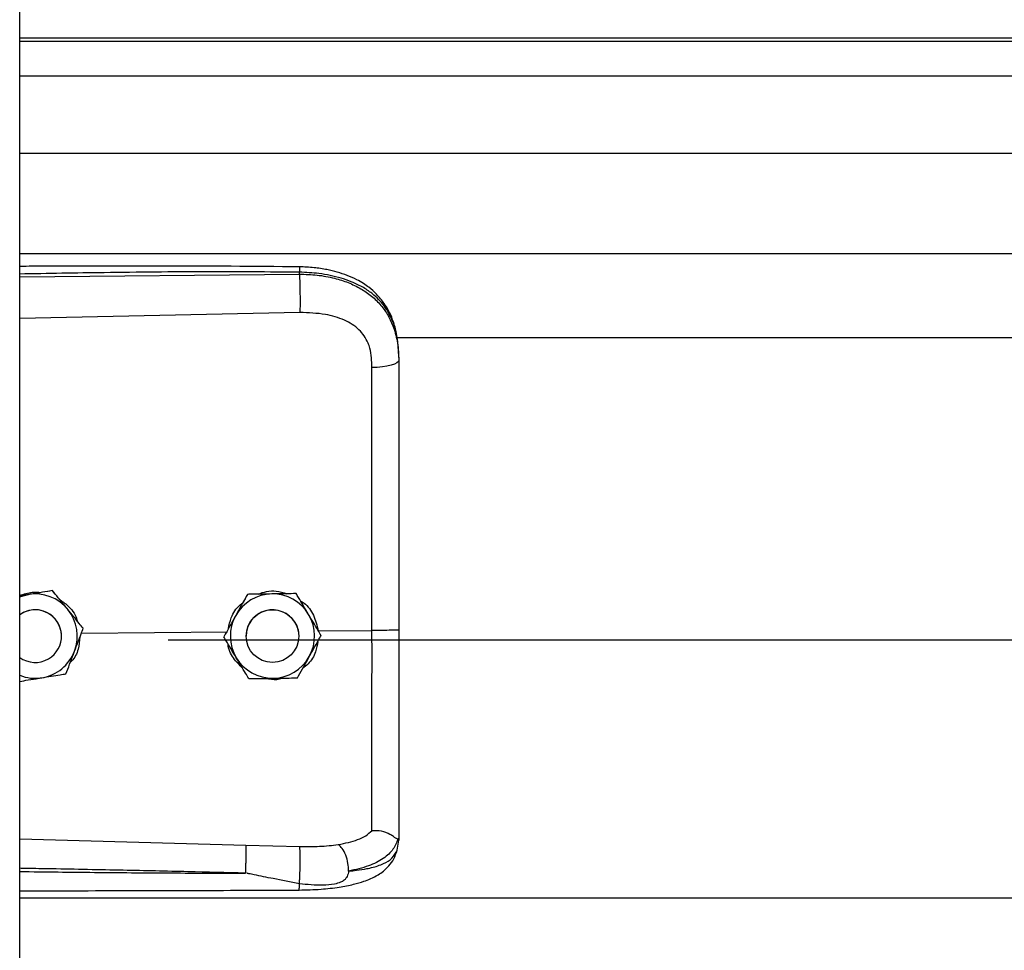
# Model space of a CAD drawing. Header units: inches. Extents: x 170 to 284, y 215 to 248.
# Tile 346 of 656: x 202.5 to 202.7, y 222.366 to 222.555. Entities that reach past the tile are written whole.
import ezdxf

# ---------------------------------------------------------------- set-up
doc = ezdxf.new("R2010")
doc.units = ezdxf.units.IN
doc.header["$LTSCALE"] = 0.25
doc.header["$MEASUREMENT"] = 0
doc.layers.add('RH FRONT OF HOOD', color=7, linetype='Continuous')

msp = doc.modelspace()

# ---------------------------------------------------------------- linework, layer by layer
at = {"layer": 'RH FRONT OF HOOD'}
for p, q in [((202.5003237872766, 220.1328032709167), (202.5003237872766, 224.3332527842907)), ((206.5326438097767, 222.5515741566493), (202.5003237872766, 222.5515741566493)), ((202.5003237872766, 222.5509347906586), (206.5326438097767, 222.5509347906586)), ((202.5003237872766, 222.5439166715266), (206.5326438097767, 222.5439166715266)), ((202.5003237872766, 222.5282325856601), (206.5326438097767, 222.5282325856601)), ((202.5003237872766, 222.5078445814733), (206.5326438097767, 222.5078445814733)), ((202.5003237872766, 222.5030962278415), (202.5571710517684, 222.5036329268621)), ((202.5571710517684, 222.5036329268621), (202.5571710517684, 222.5040442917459)), ((202.557267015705, 222.4958441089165), (202.5003237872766, 222.4946345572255)), ((202.5768719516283, 222.4907689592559), (206.4560926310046, 222.4907689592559)), ((202.5773665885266, 222.4867096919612), (202.5773665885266, 222.48622137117)), ((202.5069763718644, 222.4393643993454), (202.5060478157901, 222.4392132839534)), ((202.5069763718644, 222.4393627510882), (202.5069763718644, 222.4393643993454)), ((202.5564989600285, 222.4387529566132), (202.5564989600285, 222.4387546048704)), ((202.5020983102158, 222.4385682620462), (202.5003237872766, 222.4382794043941)), ((202.5466154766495, 222.4386046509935), (202.5466154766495, 222.4386062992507)), ((202.5128579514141, 222.4307256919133), (202.5425559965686, 222.4310099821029)), ((202.5132301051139, 222.4317079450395), (202.5132301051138, 222.4317095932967)), ((202.5609953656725, 222.4311864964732), (202.5719089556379, 222.4312909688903)), ((202.5088241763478, 222.430118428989), (202.5088241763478, 222.4301192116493)), ((202.5304915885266, 222.4293764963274), (206.5024760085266, 222.4293764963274)), ((202.5418021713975, 222.4299711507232), (202.5418021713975, 222.4299727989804)), ((202.5463354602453, 222.4301192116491), (202.5463354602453, 222.4301184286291)), ((202.5570358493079, 222.4301184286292), (202.5570358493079, 222.4301192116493)), ((202.5615691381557, 222.4302677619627), (202.5615691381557, 222.4302694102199)), ((202.5003237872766, 222.3889628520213), (202.5462594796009, 222.3876310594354)), ((202.5773665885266, 222.3891683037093), (202.5773665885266, 222.3886395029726)), ((202.5462594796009, 222.3876310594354), (202.5572451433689, 222.3873689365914)), ((202.5770268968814, 222.3866543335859), (202.5773665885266, 222.3886395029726)), ((202.5003237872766, 222.376990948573), (206.5326438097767, 222.376990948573))]:
    msp.add_line(p, q, dxfattribs=at)
at = {"layer": 'RH FRONT OF HOOD', "flags": 128}
for points in [[(202.5773665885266, 222.48622137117), (202.577262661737, 222.4859256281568), (202.5769547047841, 222.4856407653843), (202.5764540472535, 222.4853772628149), (202.5757791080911, 222.4851448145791), (202.5749547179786, 222.4849519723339), (202.5740112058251, 222.4848058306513), (202.5729832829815, 222.4847117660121), (202.5719087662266, 222.4846732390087)], [(202.5003237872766, 222.4380788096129), (202.501007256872, 222.4383164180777), (202.5020983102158, 222.4385682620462)], [(202.5562784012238, 222.4328635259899), (202.5568832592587, 222.431387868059), (202.5570358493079, 222.4301192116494)]]:
    msp.add_lwpolyline(points, dxfattribs=at)
at = {"layer": 'RH FRONT OF HOOD'}
msp.add_circle((202.5516856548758, 222.430118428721), 0.005350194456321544, dxfattribs=at)
for centre, radius, start, end in [((202.5034739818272, 222.4301192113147), 0.008560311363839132, 39.24773070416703, 99.24772960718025), ((202.5516856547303, 222.4301192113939), 0.00856031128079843, 90.85968127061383, 150.859680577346), ((202.551685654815, 222.4301192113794), 0.008560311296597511, 30.85968260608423, 90.85968183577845), ((202.5034739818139, 222.4301192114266), 0.005350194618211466, 39.24773075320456, 126.0718980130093), ((202.5034739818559, 222.4301184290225), 0.005350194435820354, 300.0097421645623, 126.0718999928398), ((202.5034739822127, 222.4301192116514), 0.008560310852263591, 339.2477292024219, 39.24773059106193), ((202.5516856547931, 222.4301192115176), 0.005350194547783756, 30.85968222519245, 179.9999985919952), ((202.5034739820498, 222.4301192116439), 0.005350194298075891, 5.902783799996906e-08, 39.24773054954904), ((202.5516856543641, 222.4301192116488), 0.00856031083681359, 150.8596808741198, 210.8596823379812), ((202.5516856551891, 222.4301192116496), 0.00856031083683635, 330.859680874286, 30.85968233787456), ((202.5034739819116, 222.4301192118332), 0.00856031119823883, 279.2477290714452, 339.2477287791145), ((202.5034739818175, 222.4301184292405), 0.005350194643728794, 233.9281021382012, 300.0097413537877), ((202.5516856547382, 222.430119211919), 0.008560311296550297, 210.8596826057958, 270.8596818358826), ((202.5516856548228, 222.4301192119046), 0.008560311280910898, 270.8596812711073, 330.8596805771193), ((202.5034739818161, 222.4301192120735), 0.008560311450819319, 248.4076756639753, 279.2477294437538)]:
    msp.add_arc(centre, radius, start, end, dxfattribs=at)
for points, knots in [([(202.5571524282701, 222.505136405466), (202.5479354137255, 222.5052043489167), (202.5298485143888, 222.5053376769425), (202.5109049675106, 222.5052803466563), (202.5011792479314, 222.5052275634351), (202.5003237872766, 222.505222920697)], [0, 0, 0, 0, 0.4865830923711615, 0.9548405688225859, 1, 1, 1, 1]), ([(202.5571522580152, 222.5051205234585), (202.5571534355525, 222.5051245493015), (202.5571574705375, 222.5051383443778), (202.5571626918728, 222.5050234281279), (202.5571693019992, 222.5047306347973), (202.5571703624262, 222.5043146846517), (202.5571710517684, 222.5040442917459)], [0, 0, 0, 0, 0.09787641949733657, 0.3353863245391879, 0.5679606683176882, 1, 1, 1, 1]), ([(202.5772801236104, 222.4887527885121), (202.5771611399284, 222.4898232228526), (202.5769457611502, 222.4917608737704), (202.576200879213, 222.4942795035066), (202.5753436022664, 222.4961892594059), (202.574268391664, 222.4979419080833), (202.5729533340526, 222.499530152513), (202.5714826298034, 222.500825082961), (202.5701089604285, 222.5017849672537), (202.568666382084, 222.5026164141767), (202.5662881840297, 222.5036835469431), (202.5633517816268, 222.504496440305), (202.560042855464, 222.5050248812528), (202.5581510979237, 222.5050978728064), (202.5571524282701, 222.505136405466)], [0, 0, 0, 0, 0.1084465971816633, 0.1963050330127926, 0.2691828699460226, 0.3279968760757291, 0.4149595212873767, 0.4916410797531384, 0.5389760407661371, 0.5941910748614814, 0.6694152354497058, 0.8148545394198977, 0.9022606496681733, 1, 1, 1, 1]), ([(202.5571710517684, 222.5040442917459), (202.5508652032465, 222.5040836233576), (202.5376261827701, 222.5041661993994), (202.518676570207, 222.5039850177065), (202.5060360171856, 222.5037640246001), (202.5003237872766, 222.5036641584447)], [0, 0, 0, 0, 0.3326703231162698, 0.6984356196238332, 1, 1, 1, 1]), ([(202.5773665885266, 222.4867096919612), (202.5773038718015, 222.4880661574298), (202.5771854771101, 222.4906268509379), (202.5762159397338, 222.4941178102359), (202.5749267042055, 222.496529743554), (202.5735628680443, 222.4982324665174), (202.5724799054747, 222.4992758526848), (202.571420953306, 222.5001043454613), (202.5704315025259, 222.5007642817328), (202.5691971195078, 222.5014593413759), (202.5676031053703, 222.5021850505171), (202.5649393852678, 222.5030930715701), (202.5614042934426, 222.5038530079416), (202.5584977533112, 222.5039843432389), (202.5571710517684, 222.5040442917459)], [0, 0, 0, 0, 0.1307156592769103, 0.2467609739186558, 0.3577928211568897, 0.4170971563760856, 0.4791482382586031, 0.5177152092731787, 0.5590896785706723, 0.6032945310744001, 0.6633484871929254, 0.7353692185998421, 0.8792082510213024, 0.9999999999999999, 0.9999999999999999, 0.9999999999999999, 0.9999999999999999]), ([(202.5571710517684, 222.5036329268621), (202.5571927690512, 222.5030570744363), (202.5572378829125, 222.5018608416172), (202.5572788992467, 222.4996357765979), (202.5572921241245, 222.4974584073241), (202.5572751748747, 222.496368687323), (202.557267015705, 222.4958441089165)], [0, 0, 0, 0, 0.2406941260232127, 0.499999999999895, 0.7593058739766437, 1, 1, 1, 1]), ([(202.5571710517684, 222.5036329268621), (202.5583678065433, 222.5036012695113), (202.5608000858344, 222.5035369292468), (202.5641296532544, 222.502918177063), (202.5671080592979, 222.5019750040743), (202.5696396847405, 222.5007614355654), (202.5718852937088, 222.4992154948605), (202.573747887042, 222.4973802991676), (202.5752415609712, 222.4952451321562), (202.5764108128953, 222.4926905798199), (202.5772076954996, 222.4896142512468), (202.5773131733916, 222.4873619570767), (202.5773665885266, 222.48622137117)], [0, 0, 0, 0, 0.1094013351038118, 0.2223468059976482, 0.315179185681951, 0.4102231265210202, 0.5012749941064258, 0.5946006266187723, 0.6834485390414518, 0.7745330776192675, 0.8858211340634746, 1, 1, 1, 1]), ([(202.571483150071, 222.4886065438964), (202.5714831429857, 222.488606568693), (202.5713805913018, 222.4889654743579), (202.5708853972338, 222.4903716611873), (202.5693493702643, 222.4925743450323), (202.5662823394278, 222.4944775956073), (202.5621661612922, 222.4956892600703), (202.559013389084, 222.49578891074), (202.557267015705, 222.4958441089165)], [0, 0, 0, 0, 4.497367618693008e-06, 0.06509473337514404, 0.261670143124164, 0.4753105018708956, 0.709365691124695, 1, 1, 1, 1]), ([(202.5719087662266, 222.4846732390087), (202.571838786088, 222.4859978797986), (202.5717688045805, 222.4873225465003), (202.5714831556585, 222.4886065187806), (202.571483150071, 222.4886065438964)], [0, 0, 0, 0, 0.999980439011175, 1, 1, 1, 1]), ([(202.5773665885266, 222.48622137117), (202.5773665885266, 222.4825912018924), (202.5773665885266, 222.4753203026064), (202.5773665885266, 222.4642395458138), (202.5773665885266, 222.4530569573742), (202.5773665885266, 222.4420882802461), (202.5773665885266, 222.4348404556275), (202.5773665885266, 222.4313606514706)], [0, 0, 0, 0, 0.2027568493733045, 0.4061035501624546, 0.60886041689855, 0.8122072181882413, 1, 1, 1, 1]), ([(202.5719089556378, 222.4312909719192), (202.5719089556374, 222.4312909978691), (202.5719088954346, 222.4346773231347), (202.5719088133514, 222.4417240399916), (202.5719087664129, 222.4523972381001), (202.5719087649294, 222.4632733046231), (202.5719087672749, 222.474060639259), (202.571908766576, 222.4811357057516), (202.5719087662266, 222.4846732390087)], [0, 0, 0, 0, 1.439079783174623e-06, 0.1877923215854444, 0.3908439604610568, 0.5938956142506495, 0.796947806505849, 1, 1, 1, 1]), ([(202.5003237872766, 222.4383983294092), (202.5011614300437, 222.4386789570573), (202.5025706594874, 222.4391510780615), (202.5040437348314, 222.4390324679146), (202.5046412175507, 222.4389843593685)], [0, 0, 0, 0, 0.5943977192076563, 1, 1, 1, 1]), ([(202.5069763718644, 222.4393627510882), (202.506300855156, 222.4392527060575), (202.5049339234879, 222.439030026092), (202.5032688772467, 222.4387588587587), (202.5023156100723, 222.4386036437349), (202.5020983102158, 222.4385682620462)], [0, 0, 0, 0, 0.42997043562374, 0.870060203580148, 0.9999999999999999, 0.9999999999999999, 0.9999999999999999, 0.9999999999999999]), ([(202.5101032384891, 222.4355372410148), (202.5099795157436, 222.4356886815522), (202.5090118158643, 222.436873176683), (202.5079506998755, 222.4381719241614), (202.5070713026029, 222.4392482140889), (202.5069763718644, 222.4393643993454)], [0, 0, 0, 0, 0.1156468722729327, 0.9045342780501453, 1, 1, 1, 1]), ([(202.5101032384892, 222.4355351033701), (202.5099795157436, 222.4356865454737), (202.5090118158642, 222.4368710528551), (202.5079506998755, 222.4381699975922), (202.5070713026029, 222.4392465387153), (202.5069763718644, 222.4393627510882)], [0, 0, 0, 0, 0.115646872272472, 0.9045342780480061, 1, 1, 1, 1]), ([(202.5487618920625, 222.4386386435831), (202.5493308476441, 222.4388518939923), (202.5505122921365, 222.4392947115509), (202.5525568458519, 222.4393498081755), (202.5538940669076, 222.4389430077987), (202.5546062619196, 222.4387263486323)], [0, 0, 0, 0, 0.3027399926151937, 0.6286439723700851, 1, 1, 1, 1]), ([(202.5564989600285, 222.4387546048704), (202.5558146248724, 222.4387443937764), (202.5544298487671, 222.4387237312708), (202.5527430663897, 222.4386984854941), (202.5517773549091, 222.438683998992), (202.551557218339, 222.4386806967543)], [0, 0, 0, 0, 0.4299704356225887, 0.870060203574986, 0.9999999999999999, 0.9999999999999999, 0.9999999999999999, 0.9999999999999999]), ([(202.5564989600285, 222.4387529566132), (202.5558146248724, 222.438742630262), (202.5544298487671, 222.4387217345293), (202.5527430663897, 222.438696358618), (202.5517773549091, 222.4386818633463), (202.551557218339, 222.4386785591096)], [0, 0, 0, 0, 0.4299704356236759, 0.8700602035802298, 1, 1, 1, 1]), ([(202.5590340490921, 222.434512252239), (202.5589337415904, 222.4346801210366), (202.5581491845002, 222.4359931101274), (202.5572888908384, 222.4374327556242), (202.5565759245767, 222.4386258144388), (202.5564989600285, 222.4387546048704)], [0, 0, 0, 0, 0.1156468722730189, 0.9045342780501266, 1, 1, 1, 1]), ([(202.5590340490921, 222.4345101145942), (202.5589337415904, 222.4346779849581), (202.5581491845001, 222.4359909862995), (202.5572888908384, 222.437430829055), (202.5565759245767, 222.4386241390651), (202.5564989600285, 222.4387529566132)], [0, 0, 0, 0, 0.1156468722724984, 0.9045342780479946, 1, 1, 1, 1]), ([(202.5082475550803, 222.4376684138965), (202.5088969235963, 222.4372406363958), (202.5103878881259, 222.436258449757), (202.5116895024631, 222.4345259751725), (202.5119654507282, 222.4332896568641), (202.512020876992, 222.433041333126)], [0, 0, 0, 0, 0.3814222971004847, 0.8757540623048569, 1, 1, 1, 1]), ([(202.5427198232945, 222.4316188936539), (202.5428822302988, 222.4323708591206), (202.5432611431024, 222.4341252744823), (202.5443905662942, 222.4359657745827), (202.5454303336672, 222.4366971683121), (202.545628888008, 222.4368368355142)], [0, 0, 0, 0, 0.3776771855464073, 0.8811610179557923, 1, 1, 1, 1]), ([(202.5466154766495, 222.4386062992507), (202.5462822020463, 222.4380085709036), (202.5456078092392, 222.4367990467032), (202.5447863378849, 222.4353256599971), (202.5443160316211, 222.4344820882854), (202.5442088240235, 222.4342897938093)], [0, 0, 0, 0, 0.4299704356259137, 0.8700602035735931, 1, 1, 1, 1]), ([(202.5466154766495, 222.4386046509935), (202.5462822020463, 222.4380068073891), (202.5456078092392, 222.4367970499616), (202.5447863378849, 222.435323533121), (202.5443160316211, 222.4344799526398), (202.5442088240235, 222.4342876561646)], [0, 0, 0, 0, 0.4299704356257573, 0.8700602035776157, 1, 1, 1, 1]), ([(202.551557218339, 222.4386806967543), (202.5502851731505, 222.4386615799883), (202.5485886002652, 222.4386360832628), (202.5470103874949, 222.4386122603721), (202.5466154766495, 222.4386062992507)], [0, 0, 0, 0, 0.7497733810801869, 0.9999999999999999, 0.9999999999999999, 0.9999999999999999, 0.9999999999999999]), ([(202.551557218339, 222.4386785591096), (202.5502851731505, 222.4386595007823), (202.5485886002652, 222.4386340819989), (202.5470103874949, 222.4386105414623), (202.5466154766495, 222.4386046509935)], [0, 0, 0, 0, 0.749773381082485, 1, 1, 1, 1]), ([(202.5573738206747, 222.4372905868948), (202.5576189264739, 222.4371427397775), (202.5587517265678, 222.4364594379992), (202.5602255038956, 222.4343600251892), (202.5607326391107, 222.4322695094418), (202.5609953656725, 222.4311864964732)], [0, 0, 0, 0, 0.1174426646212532, 0.5427821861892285, 1, 1, 1, 1]), ([(202.5132301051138, 222.4317095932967), (202.5129660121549, 222.4320328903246), (202.5119668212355, 222.4332560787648), (202.5108931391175, 222.43457034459), (202.5101032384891, 222.4355372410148)], [0, 0, 0, 0, 0.2643068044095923, 1, 1, 1, 1]), ([(202.5132301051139, 222.4317079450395), (202.5129660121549, 222.4320311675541), (202.5119668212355, 222.4332540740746), (202.5108931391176, 222.4345682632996), (202.5101032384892, 222.4355351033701)], [0, 0, 0, 0, 0.2643068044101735, 1, 1, 1, 1]), ([(202.5442088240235, 222.4342897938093), (202.54358933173, 222.4331785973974), (202.54276309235, 222.4316965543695), (202.541994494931, 222.4303178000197), (202.5418021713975, 222.4299727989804)], [0, 0, 0, 0, 0.7497733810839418, 0.9999999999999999, 0.9999999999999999, 0.9999999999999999, 0.9999999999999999]), ([(202.5442088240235, 222.4342876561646), (202.54358933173, 222.4331765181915), (202.54276309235, 222.4316945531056), (202.541994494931, 222.4303160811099), (202.5418021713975, 222.4299711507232)], [0, 0, 0, 0, 0.7497733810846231, 1, 1, 1, 1]), ([(202.5615691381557, 222.4302694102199), (202.5613550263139, 222.4306277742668), (202.5605449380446, 222.4319836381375), (202.5596744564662, 222.4334404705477), (202.5590340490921, 222.434512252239)], [0, 0, 0, 0, 0.2643068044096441, 1, 1, 1, 1]), ([(202.5615691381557, 222.4302677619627), (202.5613550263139, 222.4306260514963), (202.5605449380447, 222.4319816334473), (202.5596744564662, 222.4334383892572), (202.5590340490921, 222.4345101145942)], [0, 0, 0, 0, 0.2643068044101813, 1, 1, 1, 1]), ([(202.5114789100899, 222.4270860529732), (202.5119296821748, 222.4282757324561), (202.5125308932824, 222.4298624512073), (202.513090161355, 222.4313385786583), (202.5132301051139, 222.4317079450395)], [0, 0, 0, 0, 0.7497733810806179, 1, 1, 1, 1]), ([(202.5719087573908, 222.3906003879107), (202.5719087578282, 222.3908630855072), (202.5719087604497, 222.3924375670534), (202.5719087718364, 222.3958689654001), (202.5719088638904, 222.4014702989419), (202.5719091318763, 222.4079101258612), (202.5719094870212, 222.4151361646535), (202.5719097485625, 222.423011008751), (202.5719097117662, 222.4285389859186), (202.5719096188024, 222.4312909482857), (202.5719096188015, 222.4312909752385)], [0, 0, 0, 0, 0.03155846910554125, 0.1891461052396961, 0.3467338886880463, 0.5043277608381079, 0.6619226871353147, 0.8309600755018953, 0.9999983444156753, 1, 1, 1, 1]), ([(202.5773665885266, 222.4313606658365), (202.5772853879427, 222.4313492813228), (202.5771229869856, 222.4313265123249), (202.5758701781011, 222.4312985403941), (202.5740727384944, 222.4312825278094), (202.5726306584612, 222.4312881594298), (202.5719096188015, 222.4312909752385)], [0, 0, 0, 0, 0.2500007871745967, 0.5000009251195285, 0.7500005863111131, 1, 1, 1, 1]), ([(202.5773665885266, 222.4313606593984), (202.5773665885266, 222.4283233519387), (202.5773665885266, 222.4221479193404), (202.5773665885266, 222.4133609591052), (202.5773665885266, 222.4051943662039), (202.5773665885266, 222.3986143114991), (202.5773665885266, 222.3932296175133), (202.5773665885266, 222.3905291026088), (202.5773665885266, 222.3891683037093)], [0, 0, 0, 0, 0.1870908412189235, 0.3803918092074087, 0.5558755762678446, 0.7364481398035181, 0.8671952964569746, 1, 1, 1, 1]), ([(202.5125641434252, 222.4299502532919), (202.5124880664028, 222.4291245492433), (202.5123259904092, 222.4273654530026), (202.5114771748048, 222.4255574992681), (202.5106929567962, 222.42485680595), (202.5106041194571, 222.4247774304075)], [0, 0, 0, 0, 0.4395923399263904, 0.9365162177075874, 1, 1, 1, 1]), ([(202.5443372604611, 222.4257283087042), (202.5442369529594, 222.4258961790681), (202.5434523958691, 222.4272091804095), (202.5425921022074, 222.428649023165), (202.5418791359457, 222.429842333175), (202.5418021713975, 222.4299711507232)], [0, 0, 0, 0, 0.1156468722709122, 0.9045342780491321, 1, 1, 1, 1]), ([(202.5608892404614, 222.4290481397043), (202.5607771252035, 222.4283348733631), (202.5605144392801, 222.4266636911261), (202.5593601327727, 222.4247409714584), (202.5582254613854, 222.4238895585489), (202.5578606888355, 222.4236158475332)], [0, 0, 0, 0, 0.3356490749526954, 0.7864254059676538, 1, 1, 1, 1]), ([(202.5591624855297, 222.4259507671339), (202.5597819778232, 222.4270619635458), (202.5606082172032, 222.4285440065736), (202.5613768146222, 222.4299227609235), (202.5615691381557, 222.4302677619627)], [0, 0, 0, 0, 0.7497733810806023, 1, 1, 1, 1]), ([(202.509727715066, 222.4224646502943), (202.5099702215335, 222.4231046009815), (202.5104609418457, 222.4243995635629), (202.5110586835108, 222.4259770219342), (202.5114009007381, 222.426880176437), (202.5114789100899, 222.4270860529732)], [0, 0, 0, 0, 0.4299704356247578, 0.8700602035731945, 0.9999999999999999, 0.9999999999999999, 0.9999999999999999, 0.9999999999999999]), ([(202.5456180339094, 222.4235849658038), (202.5449669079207, 222.424247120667), (202.5436188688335, 222.4256179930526), (202.5427172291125, 222.4274888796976), (202.5426726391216, 222.4285018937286), (202.5426720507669, 222.4285152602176)], [0, 0, 0, 0, 0.4797011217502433, 0.9931347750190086, 1, 1, 1, 1]), ([(202.5468723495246, 222.4214859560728), (202.5466582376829, 222.4218442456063), (202.5458481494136, 222.4231998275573), (202.5449776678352, 222.4246565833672), (202.5443372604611, 222.4257283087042)], [0, 0, 0, 0, 0.2643068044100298, 1, 1, 1, 1]), ([(202.5567558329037, 222.4216342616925), (202.5570891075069, 222.4222319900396), (202.557763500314, 222.42344151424), (202.5585849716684, 222.424914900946), (202.5590552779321, 222.4257584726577), (202.5591624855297, 222.4259507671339)], [0, 0, 0, 0, 0.4299704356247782, 0.8700602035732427, 1, 1, 1, 1]), ([(202.5003237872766, 222.4209334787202), (202.5008835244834, 222.4210245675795), (202.5021352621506, 222.4212282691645), (202.5036792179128, 222.4214795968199), (202.5046323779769, 222.4216347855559), (202.5048496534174, 222.4216701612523)], [0, 0, 0, 0, 0.384420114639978, 0.8596768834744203, 1, 1, 1, 1]), ([(202.5048496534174, 222.4216701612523), (202.5061053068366, 222.4218746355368), (202.5077800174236, 222.4221473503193), (202.5093378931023, 222.4224011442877), (202.509727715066, 222.4224646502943)], [0, 0, 0, 0, 0.7497733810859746, 1, 1, 1, 1]), ([(202.5468723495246, 222.4214859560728), (202.5475566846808, 222.4214961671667), (202.5489414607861, 222.4215168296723), (202.5506282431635, 222.421542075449), (202.5515939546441, 222.4215565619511), (202.5518140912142, 222.4215598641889)], [0, 0, 0, 0, 0.4299704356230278, 0.8700602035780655, 1, 1, 1, 1]), ([(202.5539583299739, 222.4215921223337), (202.5538644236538, 222.4215555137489), (202.5530900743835, 222.4212536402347), (202.5517940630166, 222.4211946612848), (202.5506860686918, 222.4214472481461), (202.550292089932, 222.4215370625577)], [0, 0, 0, 0, 0.0816716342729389, 0.6734623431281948, 1, 1, 1, 1]), ([(202.5518140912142, 222.4215598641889), (202.5530861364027, 222.4215789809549), (202.554782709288, 222.4216044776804), (202.5563609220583, 222.4216283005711), (202.5567558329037, 222.4216342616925)], [0, 0, 0, 0, 0.7497733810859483, 1, 1, 1, 1]), ([(202.5650745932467, 222.3877763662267), (202.566448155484, 222.3880642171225), (202.5685325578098, 222.3885010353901), (202.5707083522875, 222.3895417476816), (202.5715073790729, 222.3902470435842), (202.5719087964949, 222.3906013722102)], [0, 0, 0, 0, 0.4901989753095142, 0.7438846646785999, 0.9999999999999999, 0.9999999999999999, 0.9999999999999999, 0.9999999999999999]), ([(202.5771737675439, 222.3889177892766), (202.5768981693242, 222.3881958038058), (202.5763321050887, 222.3867128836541), (202.5742792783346, 222.3848796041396), (202.5712910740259, 222.3833215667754), (202.5685640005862, 222.382698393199), (202.5671641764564, 222.3823785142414)], [0, 0, 0, 0, 0.2305257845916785, 0.4734878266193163, 0.7297379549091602, 0.9999999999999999, 0.9999999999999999, 0.9999999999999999, 0.9999999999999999]), ([(202.5771695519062, 222.3889179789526), (202.5771204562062, 222.3889094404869), (202.5770196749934, 222.3888919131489), (202.5767280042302, 222.3890781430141), (202.5762625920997, 222.3894089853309), (202.5753863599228, 222.3899890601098), (202.5739071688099, 222.3906071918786), (202.5725663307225, 222.3906032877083), (202.5719087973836, 222.390601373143)], [0, 0, 0, 0, 0.1136768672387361, 0.2333502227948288, 0.3620694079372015, 0.501916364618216, 0.7557448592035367, 0.9999999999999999, 0.9999999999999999, 0.9999999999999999, 0.9999999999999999]), ([(202.5773665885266, 222.3891683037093), (202.5773665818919, 222.3891670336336), (202.5773665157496, 222.3891543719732), (202.5773593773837, 222.389050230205), (202.5772609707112, 222.3889718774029), (202.5771732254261, 222.3889020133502)], [0, 0, 0, 0, 0.01193493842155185, 0.118981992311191, 1, 1, 1, 1]), ([(202.546259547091, 222.3876310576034), (202.5462661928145, 222.3873922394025), (202.5462764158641, 222.3870248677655), (202.5462743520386, 222.386162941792), (202.5462667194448, 222.3853881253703), (202.5462524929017, 222.3845276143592), (202.5462275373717, 222.3833681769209), (202.5462011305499, 222.3825247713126), (202.5461839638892, 222.3819764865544)], [0, 0, 0, 0, 0.2394514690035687, 0.3683457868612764, 0.4999761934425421, 0.6316105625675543, 0.7605158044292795, 0.9999999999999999, 0.9999999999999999, 0.9999999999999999, 0.9999999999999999]), ([(202.5571597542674, 222.3797984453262), (202.5571757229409, 222.3800390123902), (202.5572094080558, 222.3805464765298), (202.5572542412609, 222.3815566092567), (202.5572912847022, 222.3827440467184), (202.5573140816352, 222.3840159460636), (202.5573192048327, 222.3852194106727), (202.5573067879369, 222.3862153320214), (202.5572816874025, 222.3869546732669), (202.5572568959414, 222.3872357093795), (202.5572451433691, 222.3873689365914)], [0, 0, 0, 0, 0.1098512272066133, 0.2317256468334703, 0.3631776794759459, 0.4999999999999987, 0.6368223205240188, 0.7682743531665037, 0.890148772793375, 1, 1, 1, 1]), ([(202.5572451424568, 222.3873689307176), (202.5585972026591, 222.3873616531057), (202.5612992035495, 222.3873471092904), (202.5638058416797, 222.3876315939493), (202.5650581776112, 222.3877737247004)], [0, 0, 0, 0, 0.5003922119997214, 1, 1, 1, 1]), ([(202.5671636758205, 222.3823752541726), (202.567138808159, 222.3829052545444), (202.5670871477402, 222.3840062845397), (202.5666114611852, 222.3856687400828), (202.5659067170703, 222.3870568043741), (202.5653435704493, 222.3875422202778), (202.565072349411, 222.3877760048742)], [0, 0, 0, 0, 0.2405618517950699, 0.4997464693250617, 0.7590693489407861, 1, 1, 1, 1]), ([(202.5571140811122, 222.378545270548), (202.5586021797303, 222.378581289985), (202.5613833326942, 222.3786486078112), (202.565118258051, 222.3790716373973), (202.5679935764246, 222.3796309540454), (202.5700949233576, 222.3802394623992), (202.5716777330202, 222.3808476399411), (202.5730534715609, 222.3815429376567), (202.5743254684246, 222.3824257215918), (202.5754526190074, 222.3835005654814), (202.5764664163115, 222.3849194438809), (202.5768210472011, 222.3860214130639), (202.5770099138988, 222.3866082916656)], [0, 0, 0, 0, 0.1696911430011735, 0.3171409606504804, 0.4424359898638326, 0.5384364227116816, 0.6083291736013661, 0.6840959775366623, 0.7426779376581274, 0.8151683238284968, 0.9015637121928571, 1, 1, 1, 1]), ([(202.5671652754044, 222.3823767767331), (202.5677115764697, 222.3824338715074), (202.5690165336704, 222.3825702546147), (202.570415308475, 222.3827983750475), (202.5713702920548, 222.3829922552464), (202.5726036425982, 222.3832700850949), (202.5742899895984, 222.3838363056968), (202.5761097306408, 222.3849618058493), (202.5767152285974, 222.3860791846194), (202.5770268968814, 222.3866543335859)], [0, 0, 0, 0, 0.1091879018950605, 0.2608187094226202, 0.3077983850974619, 0.3355235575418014, 0.5627886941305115, 0.7749539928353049, 1, 1, 1, 1]), ([(202.5461838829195, 222.3819741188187), (202.5422838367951, 222.3820733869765), (202.5340137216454, 222.3822838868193), (202.5209017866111, 222.3825660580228), (202.5099538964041, 222.3827786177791), (202.502937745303, 222.3829066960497), (202.5007627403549, 222.3829447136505), (202.5003237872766, 222.3829523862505)], [0, 0, 0, 0, 0.2551597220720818, 0.5410705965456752, 0.8577348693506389, 0.9712884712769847, 1, 1, 1, 1]), ([(202.5003237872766, 222.3823073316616), (202.5029214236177, 222.382275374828), (202.5079874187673, 222.3822130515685), (202.5155515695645, 222.382132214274), (202.5232037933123, 222.3820629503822), (202.5309617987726, 222.3820113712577), (202.5386843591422, 222.3819783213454), (202.5437212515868, 222.3819754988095), (202.5461838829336, 222.3819741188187)], [0, 0, 0, 0, 0.1699411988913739, 0.3314248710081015, 0.4948424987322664, 0.6705311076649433, 0.8389164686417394, 1, 1, 1, 1]), ([(202.5571597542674, 222.3797984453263), (202.55537895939, 222.3801445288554), (202.5523238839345, 222.380738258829), (202.5488879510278, 222.3814582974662), (202.5471497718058, 222.381815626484), (202.5466522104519, 222.3819168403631), (202.5465016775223, 222.3819428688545), (202.5464513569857, 222.3819515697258)], [0, 0, 0, 0, 0.5022803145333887, 0.8616962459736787, 0.9584272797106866, 0.9861029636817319, 1, 1, 1, 1]), ([(202.5671650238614, 222.3823735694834), (202.567090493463, 222.3820032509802), (202.5669865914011, 222.381486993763), (202.5666148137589, 222.3808896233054), (202.5661941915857, 222.3804567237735), (202.5653904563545, 222.3800122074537), (202.5639131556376, 222.3796506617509), (202.561152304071, 222.3794105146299), (202.5587555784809, 222.3796433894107), (202.5571597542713, 222.3797984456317)], [0, 0, 0, 0, 0.1001269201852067, 0.1395859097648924, 0.1897135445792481, 0.2582342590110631, 0.3697357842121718, 0.5803479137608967, 1, 1, 1, 1]), ([(202.5571140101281, 222.3785671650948), (202.5571147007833, 222.3785602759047), (202.5571212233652, 222.3784952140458), (202.5571321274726, 222.3786849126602), (202.5571462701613, 222.3790117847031), (202.5571549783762, 222.3794443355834), (202.5571589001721, 222.3797351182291), (202.5571597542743, 222.3797984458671)], [0, 0, 0, 0, 0.03436730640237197, 0.324566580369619, 0.6210149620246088, 0.9174633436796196, 1, 1, 1, 1]), ([(202.5003237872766, 222.378408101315), (202.5039899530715, 222.3784088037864), (202.5154624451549, 222.3784110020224), (202.5343932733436, 222.3784388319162), (202.5496564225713, 222.3785103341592), (202.557114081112, 222.3785452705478)], [0, 0, 0, 0, 0.1936599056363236, 0.6060178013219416, 0.9999999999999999, 0.9999999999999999, 0.9999999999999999, 0.9999999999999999])]:
    msp.add_open_spline(points, degree=3, knots=knots, dxfattribs=at)

doc.saveas('drawing.dxf')
